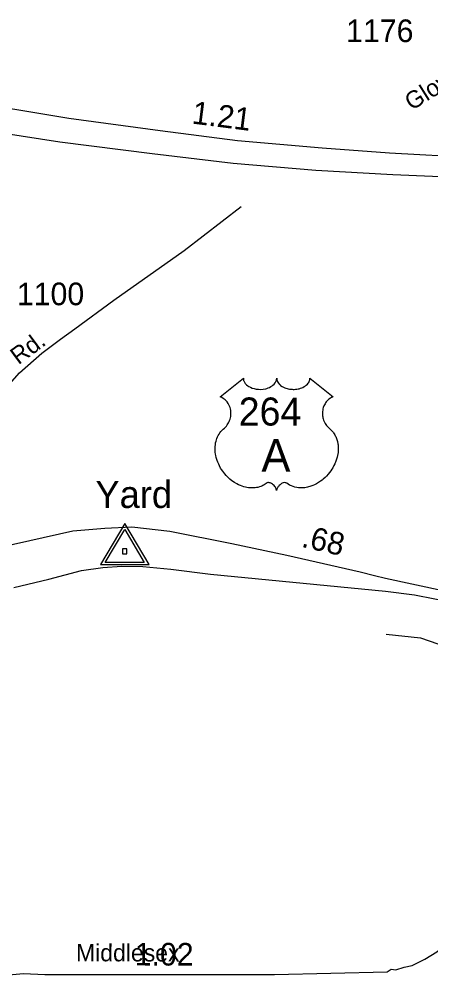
# Model space of a CAD drawing. Extents: x 2220236 to 2384410, y 720751 to 894131.
# Drawn here: x 2257585 to 2259859, y 738339 to 743619 of the extents above; entities that cross this region are included whole.
import ezdxf

# ---------------------------------------------------------------- set-up
doc = ezdxf.new("R2010")
doc.units = 0
doc.layers.add('Default', color=7, linetype='Continuous')

msp = doc.modelspace()

# ---------------------------------------------------------------- linework, layer by layer
at = {"layer": 'Default'}
for points in [[(2260556.9, 742824.3), (2260370.4, 742831.4), (2260099.9, 742852.2), (2259631.2, 742878.4), (2259258.9, 742905.4), (2258790.2, 742947.1), (2258363.2, 743001.4), (2257860.2, 743070.2), (2257248.6, 743171.6), (2256589.9, 743303.7), (2256153.9, 743396.1), (2255865.3, 743463), (2255617, 743515.1)], [(2255605.7, 743351.6), (2255818.2, 743305.5), (2256112.2, 743242.2), (2256557.4, 743153.5), (2257190.7, 743037.6), (2257809.5, 742941.6), (2258319.8, 742876.5), (2258766.7, 742824), (2259222.7, 742784.1), (2259649.5, 742760.5), (2260042.3, 742744.8), (2260349.9, 742734.7), (2260503.6, 742728.2), (2260581.6, 742727.3)], [(2257813.5, 741851.8), (2257892.9, 741908.8), (2258107.8, 742066), (2258495.4, 742340.6), (2258811.3, 742584.2)], [(2256853.7, 740585.5), (2257124.1, 741039.9), (2257219.6, 741188.4), (2257350.8, 741390.5), (2257409.5, 741466.5), (2257490.7, 741556.4), (2257587.3, 741665.2), (2257710, 741774.3), (2257813.5, 741851.8)], [(2256853.7, 740585.5), (2257480.3, 740701.3), (2257881.8, 740792.2), (2258057.8, 740806.7), (2258208, 740813.6), (2258416.9, 740791.1), (2258760.4, 740722), (2259062.5, 740658.1), (2259467.8, 740565.3), (2259546.7, 740546.3), (2259608.1, 740530.3), (2260241.8, 740393.9), (2260390.9, 740360.6)], [(2257556.4, 740479.5), (2257748.1, 740525.2), (2257929.6, 740572.6), (2258047.3, 740589.4), (2258151.3, 740596.3), (2258267.2, 740595.3), (2258423.3, 740580.5), (2258641.4, 740552.4), (2259607.8, 740458.4), (2259769.3, 740438.8), (2259881.4, 740415.9), (2260003.6, 740391), (2260127.7, 740360.2), (2260282.1, 740323.7), (2260380.2, 740300.7), (2260444.4, 740273.1), (2260591.2, 740194.6), (2260828.1, 740076.9), (2261130.2, 739930.9), (2261410.6, 739782.6)], [(2259612.3, 740220.7), (2259802.2, 740200.3), (2260040.7, 740117.9)], [(2257528.8, 738339.3), (2257609.8, 738346.7), (2257726.1, 738342.3), (2257858.7, 738340.8), (2258995.5, 738342.3), (2259618.4, 738357), (2259639.7, 738371.8), (2259664.8, 738366.8), (2259710.7, 738381.3), (2259756.5, 738391.7), (2259826.2, 738426.3), (2259891.8, 738466.9), (2259931.4, 738497.3), (2260024.4, 738602.2), (2260063.9, 738658.5), (2260128.7, 738791.5), (2260183.1, 738941.4), (2260215.2, 739139.7), (2260214.5, 739215.6), (2260226, 739491.5), (2260236.4, 739657.6), (2260249.6, 739743.7)]]:
    msp.add_lwpolyline(points, dxfattribs=at)
for points in [[(2258823.2, 741635), (2258823.5, 741629.7), (2258824.8, 741623.4), (2258825.8, 741620.1), (2258828.8, 741613.9), (2258833.6, 741606.5), (2258840.4, 741599.3), (2258848.1, 741593), (2258853.3, 741589.7), (2258862, 741584.9), (2258872, 741580.8), (2258883.1, 741577.6), (2258894.4, 741575.3), (2258906.8, 741573.9), (2258919, 741573.7), (2258932.2, 741574.7), (2258946.8, 741577.5), (2258953.6, 741579.3), (2258961.1, 741581.8), (2258968.1, 741584.7), (2258975.7, 741588.8), (2258981.9, 741592.8), (2258986.7, 741596.3), (2258993.5, 741602.8), (2258999, 741609.6), (2259001.3, 741613.4), (2259003.2, 741617), (2259005.9, 741624.8), (2259006.7, 741628.2), (2259007.2, 741635.3), (2259007.7, 741629.3), (2259008.3, 741625.6), (2259009.3, 741622), (2259010.8, 741618.1), (2259013.5, 741612.6), (2259016.6, 741608), (2259022.3, 741601.3), (2259025.9, 741597.9), (2259029.1, 741595.3), (2259037.9, 741589.3), (2259048.1, 741584.1), (2259053.1, 741581.9), (2259058.3, 741580.1), (2259064.8, 741578.1), (2259071.5, 741576.5), (2259078.2, 741575.4), (2259085.1, 741574.4), (2259092.1, 741573.9), (2259097.7, 741573.7), (2259104.7, 741573.8), (2259111.2, 741574.2), (2259117.8, 741574.9), (2259125.1, 741576.1), (2259130.9, 741577.4), (2259138.7, 741579.5), (2259145.7, 741582), (2259151.8, 741584.6), (2259159.8, 741588.8), (2259166.3, 741592.9), (2259171, 741596.7), (2259176.6, 741601.8), (2259181.9, 741608), (2259185, 741612.5), (2259187.2, 741617.1), (2259189.3, 741622), (2259190.5, 741627.1), (2259191.1, 741631.6), (2259191.2, 741635.4), (2259319.8, 741533), (2259316.8, 741531.8), (2259309.8, 741528.4), (2259304.3, 741525.1), (2259295.4, 741518.9), (2259291.6, 741515.5), (2259287.8, 741511.9), (2259284.4, 741508.1), (2259281.3, 741504.6), (2259277.6, 741499.4), (2259274.2, 741494.2), (2259270.9, 741488.5), (2259268.6, 741483.6), (2259264.6, 741473.2), (2259262.7, 741466.7), (2259261.5, 741461.2), (2259260, 741449.7), (2259259.6, 741444.2), (2259259.6, 741438.8), (2259259.9, 741433.1), (2259260.4, 741427.7), (2259261.4, 741422), (2259262.3, 741416.9), (2259263.9, 741410.8), (2259266.2, 741403.6), (2259269, 741396.7), (2259274.9, 741385.6), (2259282.4, 741374.2), (2259287.8, 741367.8), (2259293.2, 741362.3), (2259301.1, 741355.6), (2259305.4, 741351.8), (2259310.3, 741346.9), (2259318.4, 741337.5), (2259321.6, 741333.1), (2259324.9, 741328.2), (2259328, 741323.1), (2259331, 741317.6), (2259333.4, 741312.8), (2259338, 741301.8), (2259341.3, 741291.1), (2259342.8, 741285.5), (2259345.2, 741272.9), (2259346.1, 741266.6), (2259347.1, 741254.3), (2259347.1, 741239.4), (2259346, 741225.3), (2259343.3, 741208.8), (2259341.1, 741198.9), (2259337.7, 741187.5), (2259334.5, 741177.5), (2259328.6, 741162.8), (2259323.4, 741152.2), (2259316.6, 741139.7), (2259312, 741132.2), (2259306.6, 741124.2), (2259299.8, 741114.9), (2259291.9, 741105), (2259282.4, 741094.6), (2259274.8, 741086.9), (2259264.8, 741078), (2259258.7, 741072.9), (2259250, 741066.4), (2259238.2, 741058.5), (2259226.5, 741051.7), (2259216.5, 741046.7), (2259207.7, 741042.9), (2259196.3, 741038.5), (2259177.3, 741033.3), (2259170.4, 741031.8), (2259162.2, 741030.6), (2259154.6, 741029.9), (2259147.1, 741029.4), (2259137.1, 741029.4), (2259127.1, 741030.2), (2259117.7, 741031.5), (2259107.9, 741033.6), (2259097.7, 741036.6), (2259088.4, 741040.3), (2259078.9, 741044.9), (2259063, 741054.9), (2259058.4, 741057.4), (2259055.9, 741058.1), (2259049.7, 741058.4), (2259043.9, 741057.1), (2259038, 741054.8), (2259034.4, 741052.9), (2259029.7, 741049.8), (2259026.1, 741046.9), (2259021.6, 741042.7), (2259018.6, 741039.2), (2259016.3, 741036.5), (2259011.8, 741029.4), (2259010.2, 741026.1), (2259008.5, 741021.7), (2259007.1, 741015.4), (2259005.1, 741023.4), (2259002.7, 741028.7), (2259000, 741033.3), (2258997.1, 741037.3), (2258992.6, 741042.5), (2258988.6, 741046.4), (2258983.8, 741050.3), (2258978.6, 741053.4), (2258974.4, 741055.5), (2258970.6, 741057), (2258966, 741058.1), (2258962.2, 741058.4), (2258959.1, 741058.4), (2258954.8, 741057.4), (2258949, 741053.2), (2258943.5, 741049.4), (2258937.5, 741045.7), (2258930.4, 741041.9), (2258925.1, 741039.4), (2258918.9, 741037), (2258911.6, 741034.6), (2258903.7, 741032.5), (2258895.6, 741030.9), (2258888.4, 741029.8), (2258880.8, 741029.1), (2258873.9, 741028.9), (2258866.6, 741029), (2258859.9, 741029.5), (2258852.1, 741030.2), (2258842.3, 741031.6), (2258834.3, 741033.4), (2258825.8, 741035.7), (2258817, 741038.4), (2258807.7, 741042), (2258796, 741047.1), (2258787.9, 741051.3), (2258775, 741058.7), (2258760, 741069.1), (2258748.7, 741078.3), (2258740.3, 741085.8), (2258728.1, 741098.3), (2258720.9, 741106.4), (2258709.7, 741121), (2258702.4, 741131.5), (2258697.8, 741139.3), (2258690.9, 741151.7), (2258687.2, 741159.6), (2258682.3, 741171), (2258678.5, 741181.4), (2258675.3, 741191.3), (2258673.6, 741197.6), (2258671.2, 741208.6), (2258669.7, 741216.4), (2258668.2, 741227.1), (2258667.4, 741238.4), (2258667.3, 741248.9), (2258667.5, 741257.5), (2258668.5, 741267.6), (2258670.2, 741278.3), (2258672.3, 741287.5), (2258674.2, 741294.1), (2258676.9, 741302.2), (2258680.5, 741311.1), (2258684.8, 741319.6), (2258688.8, 741326.7), (2258693.9, 741334.3), (2258698.9, 741340.7), (2258705.5, 741347.9), (2258712.3, 741354.4), (2258718.6, 741359.5), (2258726, 741366.8), (2258729.9, 741371.2), (2258734.6, 741377.3), (2258738.3, 741383), (2258741.3, 741388.1), (2258745.2, 741395.7), (2258747.5, 741401.3), (2258750.5, 741409.9), (2258752, 741416), (2258753.5, 741423.9), (2258754.5, 741431.2), (2258754.9, 741440.4), (2258754.6, 741448), (2258753.6, 741456.9), (2258752, 741465.4), (2258750, 741472.9), (2258746.8, 741481.4), (2258743.8, 741487.6), (2258738.9, 741496), (2258733.4, 741503.9), (2258727.8, 741510.3), (2258722.1, 741515.9), (2258716.6, 741520.2), (2258711.4, 741523.9), (2258704.9, 741527.9), (2258698.6, 741531), (2258694.6, 741532.6)], [(2258302.1, 740605.9), (2258168.1, 740831.9), (2258034.7, 740605.9)], [(2258276.2, 740618), (2258060.6, 740618), (2258168.1, 740800.1)], [(2258180.4, 740664.6), (2258180.4, 740692.8), (2258156.2, 740692.8), (2258156.2, 740664.6)]]:
    msp.add_lwpolyline(points, close=True, dxfattribs=at)

# ---------------------------------------------------------------- texts
for s, height, p in [('1176', 125, (2259390.8, 743492)), ('1100', 125, (2257572.3, 742038.4)), ('264', 155, (2258797.6, 741373.7)), ('A', 180, (2258922.8, 741118.8)), ('Yard', 150, (2258005.9, 740918.4))]:
    msp.add_text(s, height=height, dxfattribs=at).set_placement(p)
for s, height, rotation, p in [('Glover', 95, 32.0624, (2259752.7, 743111.3)), ('1.21', 125, 352.7514, (2258534.9, 743042.5)), ('Rd.', 95, 36.5773, (2257581, 741706.4)), ('.68', 125, 347.1092, (2259139, 740704.7)), ('Middlesex', 95, 359.8488, (2257898.6, 738414.7)), ('1.02', 125, 359.8488, (2258222.9, 738391.3))]:
    msp.add_text(s, height=height, rotation=rotation, dxfattribs=at).set_placement(p)

doc.saveas('drawing.dxf')
